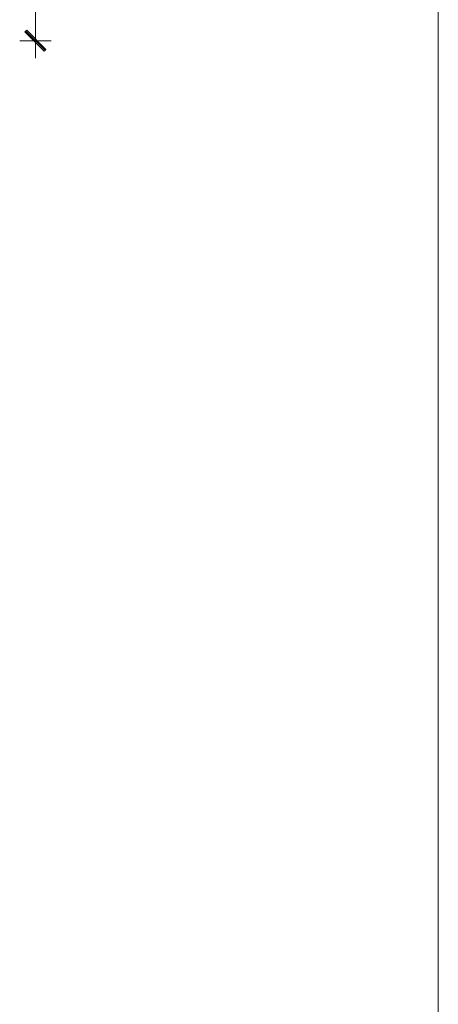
# Model space of a CAD drawing. Header units: inches. Extents: x -1441 to 3871, y -4351 to 2413.
# Tile 287 of 308: x 2400 to 2603, y 284 to 761. Entities that reach past the tile are written whole.
import ezdxf

# ---------------------------------------------------------------- set-up
doc = ezdxf.new("R2010")
doc.units = ezdxf.units.IN
doc.header["$MEASUREMENT"] = 0
for name, color, linetype in [('at_Entity', 7, 'Continuous'), ('at_Rect', 7, 'Continuous'), ('at_Solid', 7, 'Continuous')]:
    doc.layers.add(name, color=color, linetype=linetype)

msp = doc.modelspace()

# ---------------------------------------------------------------- hatches: boundary and pattern name
at = {"layer": 'at_Solid', "lineweight": 15}
for points in [[(2412.80588, 746.76452), (2402.64485, 755.2082), (2403.49398, 756.06688)], [(2411.95674, 745.90584), (2412.80588, 746.76452), (2402.64485, 755.2082)]]:
    msp.add_hatch(color=7, dxfattribs=at).paths.add_polyline_path(points)

# ---------------------------------------------------------------- linework, layer by layer
at = {"layer": 'at_Entity', "color": 7, "lineweight": 15}
for p, q in [((2407.72536, 907.14666), (2407.72536, 756.49622)), ((2407.72536, 759.02455), (2407.72536, 742.51883)), ((2402.64485, 755.2082), (2403.49398, 756.06688)), ((2412.80588, 746.76452), (2402.64485, 755.2082)), ((2402.64485, 755.2082), (2411.95674, 745.90584)), ((2412.80588, 746.76452), (2402.64485, 755.2082)), ((2403.06941, 755.63754), (2412.38131, 746.33518)), ((2403.49398, 756.06688), (2412.80588, 746.76452)), ((2415.34375, 750.96251), (2400.10697, 750.96251)), ((2411.95674, 745.90584), (2412.80588, 746.76452))]:
    msp.add_line(p, q, dxfattribs=at)
at = {"layer": 'at_Rect', "color": 7, "lineweight": 15}
msp.add_line((2602.86253, 2412.78717), (2602.86253, -4350.50183), dxfattribs=at)

doc.saveas('drawing.dxf')
